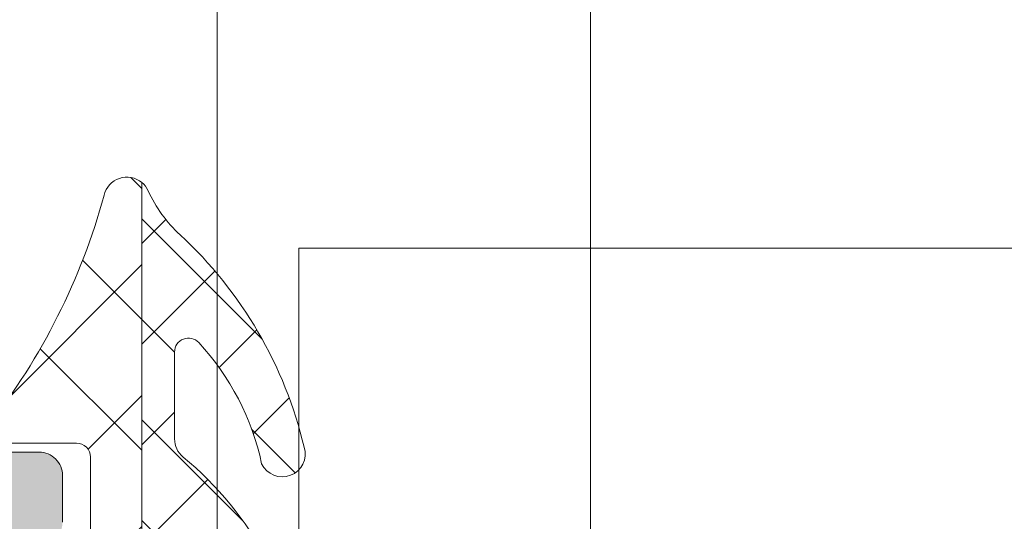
# Model space of a CAD drawing. Header units: millimetres. Extents: x 144573 to 336993, y 74252 to 247042.
# Tile 948 of 1056: x 198244 to 198265, y 232203 to 232214. Entities that reach past the tile are written whole.
import ezdxf

# ---------------------------------------------------------------- set-up
doc = ezdxf.new("R2010")
doc.units = ezdxf.units.MM
doc.layers.add('FASÁDA DETAILNÍ', color=255, linetype='Continuous', lineweight=0)

msp = doc.modelspace()

# ---------------------------------------------------------------- hatches: boundary and pattern name
at = {"layer": 'FASÁDA DETAILNÍ'}
h = msp.add_hatch(dxfattribs=at)
h.set_pattern_fill('ANSI37', color=256, scale=0.625, angle=-1.272221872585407e-14, style=0)
h.set_pattern_definition([(44.99999999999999, (198240.5511720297, 232213.7297553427), (-1.403165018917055, 1.403165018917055), []), (135, (198240.5511720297, 232213.7297553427), (-1.403165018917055, -1.403165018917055), [])])
edge = h.paths.add_edge_path()
edge.add_ellipse((198245.1717338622, 232204.8428398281), major_axis=(-5.039467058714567, 0), ratio=1, start_angle=4.964461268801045, end_angle=60.20821553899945)
edge.add_ellipse((198242.8169336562, 232200.7297553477), major_axis=(-0.3000000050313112, 0), ratio=1, start_angle=60.20782702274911, end_angle=89.99930739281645)
edge.add_line((198242.8169300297, 232200.4297553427), (198243.3512140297, 232200.4297523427))
edge.add_ellipse((198243.351215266, 232200.7297521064), major_axis=(-0.2999997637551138, 0), ratio=1, start_angle=89.99976389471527, end_angle=180.0000451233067)
edge.add_line((198243.6512150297, 232200.7297523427), (198243.6512150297, 232202.2797493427))
edge.add_ellipse((198243.9512256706, 232202.2797417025), major_axis=(-0.3000106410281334, 0), ratio=1, start_angle=270.00432394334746, end_angle=359.99854088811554, ccw=False)
edge.add_line((198243.9512030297, 232202.5797523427), (198245.3511850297, 232202.5797633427))
edge.add_ellipse((198245.3511821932, 232202.8797531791), major_axis=(-0.2999898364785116, 0), ratio=1, start_angle=90.00054174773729, end_angle=179.9996492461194)
edge.add_line((198245.6511720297, 232202.8797513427), (198245.6511720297, 232204.5797633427))
edge.add_ellipse((198245.3511618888, 232204.5797562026), major_axis=(-0.3000101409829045, 0), ratio=1, start_angle=180.0013636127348, end_angle=269.9955805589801)
edge.add_line((198245.3511850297, 232204.8797663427), (198243.7873540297, 232204.8797553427))
edge.add_ellipse((198243.7544970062, 232205.180914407), major_axis=(-0.3029461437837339, 0), ratio=1, start_angle=-13.483577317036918, end_angle=96.22645090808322, ccw=False)
edge.add_ellipse((198232.4385326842, 232213.8858375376), major_axis=(-14.00076634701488, 0), ratio=1, start_angle=141.9243799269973, end_angle=164.6982677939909)
edge.add_ellipse((198246.4307704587, 232210.0791239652), major_axis=(-0.5004721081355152, 0), ratio=1, start_angle=230.1933656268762, end_angle=347.0823914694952, ccw=False)
edge.add_line((198246.7511720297, 232210.4635913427), (198246.7511720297, 232202.1803123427))
edge.add_ellipse((198246.2511723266, 232202.1803128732), major_axis=(-0.499999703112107, 0), ratio=1, start_angle=119.99998035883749, end_angle=179.9999392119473, ccw=False)
edge.add_line((198246.5011720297, 232201.7473003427), (198246.2011720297, 232201.5740943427))
edge.add_ellipse((198246.4511717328, 232201.1410818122), major_axis=(-0.4999997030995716, 0), ratio=1, start_angle=299.9999803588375, end_angle=359.9999392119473)
edge.add_line((198245.9511720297, 232201.1410823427), (198245.9511720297, 232199.5117343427))
edge.add_ellipse((198246.9511713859, 232199.5117335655), major_axis=(-0.9999993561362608, 0), ratio=1, start_angle=-4.45279929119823e-05, end_angle=59.94966113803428)
edge.add_ellipse((198242.794844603, 232192.3273528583), major_axis=(-7.300023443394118, 0), ratio=1, start_angle=191.2855536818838, end_angle=239.94964541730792, ccw=False)
edge.add_ellipse((198249.8511816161, 232194.1425849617), major_axis=(-0.3999905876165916, 0), ratio=1, start_angle=20.501829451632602, end_angle=104.85297522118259, ccw=False)
edge.add_ellipse((198243.5020834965, 232191.7685180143), major_axis=(-6.378448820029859, 0), ratio=1, start_angle=200.5018745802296, end_angle=255.5474022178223)
edge.add_line((198245.0940100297, 232197.9451173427), (198243.6833030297, 232198.3087043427))
edge.add_line((198243.6833030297, 232198.3087043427), (198242.8206020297, 232198.5188173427))
edge.add_ellipse((198244.1511670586, 232203.8554400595), major_axis=(-5.499995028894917, 0), ratio=1, start_angle=-3.420221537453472e-05, end_angle=76.00004503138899, ccw=False)
edge.add_line((198238.6511720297, 232203.8554433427), (198238.6511720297, 232216.2734713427))
edge.add_line((198238.6511720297, 232216.2734713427), (198238.9387910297, 232217.6365283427))
edge.add_ellipse((198238.4495646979, 232217.7397609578), major_axis=(-0.4999993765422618, 0), ratio=1, start_angle=168.084699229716, end_angle=229.7162484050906)
edge.add_line((198238.7728510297, 232218.1211863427), (198236.9162430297, 232219.6947973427))
edge.add_ellipse((198237.4011725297, 232220.2669363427), major_axis=(-0.7499997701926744, 0), ratio=1, start_angle=-130.2837061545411, end_angle=49.71629384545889, ccw=False)
edge.add_line((198237.8861020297, 232220.8390753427), (198240.1977460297, 232218.8797893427))
edge.add_ellipse((198239.5511738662, 232218.1169377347), major_axis=(-0.9999990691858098, 0), ratio=1, start_angle=168.0847521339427, end_angle=229.7163013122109, ccw=False)
edge.add_line((198240.5296270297, 232217.9104733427), (198240.1511720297, 232216.1169363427))
edge.add_line((198240.1511720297, 232216.1169363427), (198240.1511720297, 232204.4067353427))
h = msp.add_hatch(color=256, dxfattribs=at)
edge = h.paths.add_edge_path()
edge.add_line((198242.9511720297, 232218.2297553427), (198243.2511720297, 232217.8565503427))
edge.add_line((198243.2511720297, 232217.8565503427), (198243.2511720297, 232213.8833453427))
edge.add_ellipse((198241.2511648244, 232213.88334694), major_axis=(-2.000007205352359, 0), ratio=1, start_angle=150.0000663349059, end_angle=179.9999542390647, ccw=False)
edge.add_line((198242.9832230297, 232212.8833453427), (198242.4191210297, 232211.9062933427))
edge.add_ellipse((198244.1511792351, 232210.9062917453), major_axis=(-2.000007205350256, 0), ratio=1, start_angle=330.0000663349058, end_angle=359.9999542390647)
edge.add_line((198242.1511720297, 232210.9062933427), (198242.1511720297, 232205.1864593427))
edge.add_ellipse((198242.6511716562, 232205.1864589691), major_axis=(-0.4999996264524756, 0), ratio=1, start_angle=-4.280544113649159e-05, end_angle=90.00004280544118)
edge.add_line((198242.6511720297, 232204.6864593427), (198244.5511720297, 232204.6864593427))
edge.add_ellipse((198244.5514300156, 232204.1867173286), major_axis=(-0.499742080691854, 0), ratio=1, start_angle=179.9704217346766, end_angle=270.0295782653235, ccw=False)
edge.add_line((198245.0511720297, 232204.1864593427), (198245.0511720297, 232203.1864593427))
edge.add_ellipse((198244.5514300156, 232203.1862013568), major_axis=(-0.499742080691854, 0), ratio=1, start_angle=89.9704217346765, end_angle=180.0295782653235, ccw=False)
edge.add_line((198244.5511720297, 232202.6864593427), (198243.5511720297, 232202.6864593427))
edge.add_ellipse((198243.5509114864, 232202.186719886), major_axis=(-0.4997395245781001, 0), ratio=1, start_angle=-90.02987163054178, end_angle=0.029871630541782)
edge.add_line((198243.0511720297, 232202.1864593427), (198243.0511720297, 232201.1864593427))
edge.add_ellipse((198242.5514239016, 232201.1862054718), major_axis=(-0.4997481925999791, 0), ratio=1, start_angle=89.97112306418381, end_angle=180.0291061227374, ccw=False)
edge.add_line((198242.5511720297, 232200.6864573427), (198242.3181410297, 232200.6864573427))
edge.add_ellipse((198242.318140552, 232201.1864565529), major_axis=(-0.4999992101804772, 0), ratio=1, start_angle=53.75068700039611, end_angle=90.00005473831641, ccw=False)
edge.add_ellipse((198244.1511784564, 232203.6864599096), major_axis=(-3.600006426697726, 0), ratio=1, start_angle=4.085340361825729e-05, end_angle=53.75061391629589, ccw=False)
edge.add_line((198240.5511720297, 232203.6864573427), (198240.5511720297, 232213.6297553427))
edge.add_ellipse((198240.7511718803, 232213.6297554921), major_axis=(-0.1999998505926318, 0), ratio=1, start_angle=-90.00004280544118, end_angle=4.2805441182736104e-05, ccw=False)
edge.add_line((198240.7511720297, 232213.8297553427), (198241.4683930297, 232213.8297553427))
edge.add_line((198241.4683930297, 232213.8297553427), (198241.6092920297, 232213.6887943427))
edge.add_ellipse((198241.7511719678, 232213.829755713), major_axis=(-0.2000000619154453, 0), ratio=1, start_angle=44.81392438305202, end_angle=179.9998939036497)
edge.add_line((198241.9511720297, 232213.8297553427), (198241.9511720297, 232215.7293243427))
edge.add_line((198241.9511720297, 232215.7293243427), (198242.2654900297, 232219.8079723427))
edge.add_ellipse((198242.759334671, 232219.7297548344), major_axis=(-0.5000005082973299, 0), ratio=1, start_angle=270.0000734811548, end_angle=350.9999772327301, ccw=False)
edge.add_line((198242.7593340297, 232220.2297553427), (198242.9511720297, 232220.2297553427))
edge.add_ellipse((198242.9511724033, 232219.7297557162), major_axis=(-0.4999996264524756, 0), ratio=1, start_angle=179.9999571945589, end_angle=270.0000428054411, ccw=False)
edge.add_line((198243.4511720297, 232219.7297553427), (198243.4511720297, 232219.6297553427))
edge.add_ellipse((198243.2511721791, 232219.6297551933), major_axis=(-0.1999998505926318, 0), ratio=1, start_angle=89.99995719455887, end_angle=180.0000428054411, ccw=False)
edge.add_line((198243.2511720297, 232219.4297553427), (198242.9511720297, 232219.4297553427))
edge.add_line((198242.9511720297, 232219.4297553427), (198242.9511720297, 232218.2297553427))
h = msp.add_hatch(dxfattribs=at)
h.set_pattern_fill('ANSI37', color=256, scale=0.48, angle=-1.272221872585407e-14, style=0)
h.set_pattern_definition([(44.99999999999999, (198240.5511720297, 232213.7297553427), (-1.077630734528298, 1.077630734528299), []), (135, (198240.5511720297, 232213.7297553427), (-1.077630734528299, -1.077630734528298), [])])
edge = h.paths.add_edge_path()
edge.add_arc((198247.952171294, 232204.9686419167), 0.4999992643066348, 180.0000657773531, 230.5926628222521, ccw=False)
edge.add_line((198247.4521720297, 232204.9686413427), (198247.4521720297, 232206.8307383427))
edge.add_arc((198247.7521722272, 232206.8307379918), 0.3000001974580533, 42.64215695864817, 179.9999329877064, ccw=False)
edge.add_arc((198243.878377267, 232203.263323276), 5.566188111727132, 12.191032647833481, 42.642261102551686, ccw=False)
edge.add_arc((198249.7624535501, 232204.6466172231), 0.4897187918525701, 205.1172428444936, 377.0139722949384)
edge.add_arc((198241.4226956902, 232202.7007258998), 9.052420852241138, 13.34343871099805, 47.20667886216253)
edge.add_arc((198249.6105759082, 232211.5449026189), 2.99999983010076, 204.7549030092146, 227.2067131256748, ccw=False)
edge.add_arc((198246.4317698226, 232210.0791204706), 0.5004751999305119, 24.75517575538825, 50.19356581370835)
edge.add_line((198246.7521720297, 232210.4635913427), (198246.7521720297, 232202.1803123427))
edge.add_arc((198246.2521723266, 232202.1803128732), 0.499999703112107, 299.9999803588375, 359.9999392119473, ccw=False)
edge.add_line((198246.5021720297, 232201.7473003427), (198246.2021720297, 232201.5740943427))
edge.add_arc((198246.4521717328, 232201.1410818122), 0.4999997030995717, 119.9999803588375, 179.9999392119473)
edge.add_line((198245.9521720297, 232201.1410823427), (198245.9521720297, 232199.5117343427))
edge.add_arc((198246.9521713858, 232199.5117335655), 0.9999993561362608, 179.9999554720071, 239.9496611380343)
edge.add_arc((198242.795844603, 232192.3273528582), 7.300023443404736, 11.285553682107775, 59.94964541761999, ccw=False)
edge.add_arc((198249.8521816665, 232194.1425854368), 0.3999910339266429, 284.8529508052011, 375.0012766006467)
edge.add_arc((198239.3326776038, 232192.0158649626), 11.13157184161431, 11.55765778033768, 40.58696127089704)
edge.add_line((198247.7862090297, 232199.2580813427), (198247.7285080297, 232199.4502983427))
edge.add_line((198247.7285080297, 232199.4502983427), (198247.4906700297, 232202.1675053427))
edge.add_arc((198247.7895273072, 232202.1936643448), 0.2999999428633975, 39.03095114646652, 185.0023550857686, ccw=False)
edge.add_arc((198243.109301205, 232198.3994923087), 6.324969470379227, 10.479970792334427, 39.03103330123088, ccw=False)
edge.add_arc((198249.7871370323, 232199.6283696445), 0.4650353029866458, 189.707973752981, 367.5281371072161)
edge.add_arc((198243.0308046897, 232198.978870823), 7.252239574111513, 5.621671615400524, 50.59248911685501)

# ---------------------------------------------------------------- linework, layer by layer
for p, q in [((198248.3692601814, 223842.6779105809), (198248.3692601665, 242857.1778107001)), ((198248.3692601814, 228642.6779105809), (198248.3692601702, 242857.1778107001)), ((198248.369260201, 219182.1778107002), (198248.3692601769, 242857.1778107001)), ((198256.3692601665, 242857.1778107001), (198256.3692601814, 223842.6779105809)), ((198256.3692601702, 242857.1778107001), (198256.3692601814, 228642.6779105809)), ((198256.3692601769, 242857.1778107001), (198256.3692601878, 232209.0552556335)), ((198256.369260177, 242857.1778107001), (198256.3692601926, 227409.0552677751)), ((198256.369260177, 242857.1778107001), (198256.3692601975, 222609.0552556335)), ((198248.3692601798, 231267.6779195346), (198248.3692601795, 233176.6777205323)), ((198256.3692601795, 233176.6777205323), (198256.3692601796, 232209.0552556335))]:
    msp.add_line(p, q, dxfattribs=at)
at = {"layer": 'FASÁDA DETAILNÍ', "extrusion": (0, 0, -1)}
for points in [[(-198245.6511720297, 232202.8797513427), (-198245.6511720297, 232204.5797633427), (-198245.6511720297, 232204.5797633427, -0.414184), (-198245.3511850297, 232204.8797663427), (-198243.7873540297, 232204.8797553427), (-198243.7873540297, 232204.8797553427, 0.51896), (-198243.4599010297, 232205.2515513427, -0.0996982), (-198245.9429640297, 232210.1910043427, 0.559391), (-198246.7511720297, 232210.4635913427), (-198246.7511720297, 232202.1803123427)], [(-198242.6511720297, 232204.6864593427), (-198244.5511720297, 232204.6864593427), (-198244.5511720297, 232204.6864593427, 0.414516), (-198245.0511720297, 232204.1864593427), (-198245.0511720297, 232203.1864593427)]]:
    msp.add_lwpolyline(points, format="xyb", dxfattribs=at)
at = {"layer": 'FASÁDA DETAILNÍ'}
msp.add_lwpolyline([(198250.2481640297, 232199.6892953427, 0.19878), (198247.6347570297, 232204.5823163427), (198247.6347570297, 232204.5823163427, -0.224409), (198247.4521720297, 232204.9686413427), (198247.4521720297, 232206.8307383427), (198247.4521720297, 232206.8307383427, -0.683163), (198247.9728520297, 232207.0339633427, -0.133656), (198249.3190420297, 232204.4387453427, 0.931673), (198250.2307390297, 232204.7899113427, 0.148841), (198247.5725100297, 232209.3434743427, -0.0982791), (198246.8862540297, 232210.2886903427, 0.111454), (198246.7521720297, 232210.4635913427), (198246.7521720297, 232202.1803123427)], format="xyb", dxfattribs=at)
msp.add_lwpolyline([(198250.11526018, 231821.3644787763), (198250.11526018, 232209.0552556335), (198294.11526018, 232209.0552556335), (198294.11526018, 231821.3644787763), (198294.11526018, 231740.3935999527), (198250.11526018, 231740.3935999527)], close=True, dxfattribs=at)

doc.saveas('drawing.dxf')
